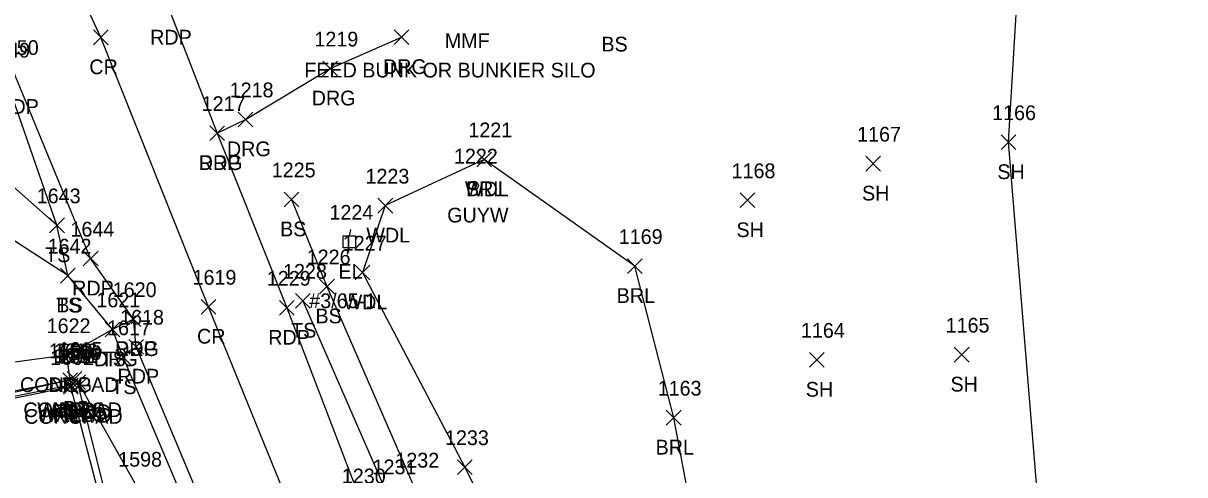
# Model space of a CAD drawing. Extents: x 1443590 to 1445966, y 578314 to 580556.
# Drawn here: x 1445184.7 to 1445342.4, y 578914.3 to 578975.6 of the extents above; entities that cross this region are included whole.
import ezdxf

# ---------------------------------------------------------------- set-up
doc = ezdxf.new("R2010")
doc.units = 0
for name, color, linetype in [('L_A', 7, 'Continuous'), ('L_C', 7, 'Continuous'), ('L_I', 7, 'Continuous'), ('L_TIC', 7, 'Continuous'), ('LABL', 7, 'Continuous'), ('LAWA', 7, 'Continuous'), ('LELB', 7, 'Continuous'), ('LFNC', 7, 'Continuous'), ('LS', 7, 'Continuous'), ('LSOGP', 7, 'Continuous'), ('LW', 7, 'Continuous'), ('P_A', 7, 'Continuous'), ('P_I', 7, 'Continuous'), ('P_TIC', 7, 'Continuous'), ('PET', 7, 'Continuous'), ('PRC', 7, 'Continuous'), ('R_A', 7, 'Continuous'), ('R_I', 7, 'Continuous'), ('R_TIC', 7, 'Continuous'), ('RDG', 7, 'Continuous'), ('U_A', 7, 'Continuous'), ('U_C', 7, 'Continuous'), ('U_I', 7, 'Continuous'), ('UEPT', 7, 'Continuous'), ('UPGW', 7, 'Continuous')]:
    doc.layers.add(name, color=color, linetype=linetype)

msp = doc.modelspace()

# ---------------------------------------------------------------- linework, layer by layer
at = {"layer": 'L_TIC'}
for points in [[(1445317.45, 578958.46), (1445319.45, 578960.46)], [(1445319.45, 578958.46), (1445317.45, 578960.46)], [(1445246.28, 578956.13), (1445248.28, 578958.13)], [(1445248.28, 578956.13), (1445246.28, 578958.13)], [(1445246.28, 578956.13), (1445248.28, 578958.13)], [(1445248.28, 578956.13), (1445246.28, 578958.13)], [(1445299.08, 578955.55), (1445301.08, 578957.55)], [(1445301.08, 578955.55), (1445299.08, 578957.55)], [(1445220.16, 578950.69), (1445222.16, 578952.69)], [(1445222.16, 578950.69), (1445220.16, 578952.69)], [(1445282.04, 578950.58), (1445284.04, 578952.58)], [(1445284.04, 578950.58), (1445282.04, 578952.58)], [(1445232.88, 578949.85), (1445234.88, 578951.85)], [(1445234.88, 578949.85), (1445232.88, 578951.85)], [(1445188.32, 578947.18), (1445190.32, 578949.18)], [(1445190.32, 578947.18), (1445188.32, 578949.18)], [(1445188.32, 578947.18), (1445190.32, 578949.18)], [(1445190.32, 578947.18), (1445188.32, 578949.18)], [(1445266.74, 578941.65), (1445268.74, 578943.65)], [(1445268.74, 578941.65), (1445266.74, 578943.65)], [(1445189.79, 578940.35), (1445191.79, 578942.35)], [(1445191.79, 578940.35), (1445189.79, 578942.35)], [(1445189.79, 578940.35), (1445191.79, 578942.35)], [(1445191.79, 578940.35), (1445189.79, 578942.35)], [(1445229.79, 578940.76), (1445231.79, 578942.76)], [(1445231.79, 578940.76), (1445229.79, 578942.76)], [(1445224.96, 578938.88), (1445226.96, 578940.88)], [(1445226.96, 578938.88), (1445224.96, 578940.88)], [(1445221.69, 578936.93), (1445223.69, 578938.93)], [(1445223.69, 578936.93), (1445221.69, 578938.93)], [(1445195.84, 578933.05), (1445197.84, 578935.05)], [(1445197.84, 578933.05), (1445195.84, 578935.05)], [(1445189.66, 578929.55), (1445191.66, 578931.55)], [(1445191.66, 578929.55), (1445189.66, 578931.55)], [(1445197.29, 578929.27), (1445199.29, 578931.27)], [(1445199.29, 578929.27), (1445197.29, 578931.27)], [(1445291.45, 578928.92), (1445293.45, 578930.92)], [(1445293.45, 578928.92), (1445291.45, 578930.92)], [(1445311.09, 578929.62), (1445313.09, 578931.62)], [(1445313.09, 578929.62), (1445311.09, 578931.62)], [(1445190.11, 578926.14), (1445192.11, 578928.14)], [(1445192.11, 578926.14), (1445190.11, 578928.14)], [(1445190.11, 578926.14), (1445192.11, 578928.14)], [(1445192.11, 578926.14), (1445190.11, 578928.14)], [(1445190.12, 578926.14), (1445192.12, 578928.14)], [(1445192.12, 578926.14), (1445190.12, 578928.14)], [(1445190.12, 578926.14), (1445192.12, 578928.14)], [(1445192.12, 578926.14), (1445190.12, 578928.14)], [(1445190.18, 578925.5), (1445192.18, 578927.5)], [(1445192.18, 578925.5), (1445190.18, 578927.5)], [(1445190.21, 578925.24), (1445192.21, 578927.24)], [(1445192.21, 578925.24), (1445190.21, 578927.24)], [(1445190.71, 578926.33), (1445192.71, 578928.33)], [(1445192.71, 578926.33), (1445190.71, 578928.33)], [(1445191.18, 578925.88), (1445193.18, 578927.88)], [(1445193.18, 578925.88), (1445191.18, 578927.88)], [(1445191.18, 578925.88), (1445193.18, 578927.88)], [(1445193.18, 578925.88), (1445191.18, 578927.88)], [(1445191.26, 578925.4), (1445193.26, 578927.4)], [(1445193.26, 578925.4), (1445191.26, 578927.4)], [(1445272.01, 578921.07), (1445274.01, 578923.07)], [(1445274.01, 578921.07), (1445272.01, 578923.07)], [(1445243.68, 578914.35), (1445245.68, 578916.35)], [(1445245.68, 578914.35), (1445243.68, 578916.35)]]:
    msp.add_lwpolyline(points, dxfattribs=at)
at = {"layer": 'LABL'}
msp.add_lwpolyline([(1445467.84, 578360.06), (1445455.38, 578392.07), (1445446.82, 578428.87), (1445442.38, 578441.48), (1445436.55, 578457.59), (1445425.34, 578488.87), (1445418.21, 578516.65), (1445402.21, 578560.94), (1445385.83, 578595.27), (1445371.99, 578640.68), (1445356.66, 578684.35), (1445342.86, 578722.22), (1445331.82, 578758.2), (1445312.95, 578811.34), (1445309.58, 578818.49), (1445306.72, 578822.66), (1445303.45, 578826.18), (1445294.95, 578830.16), (1445285.99, 578855.57), (1445278.07, 578895.34), (1445273.01, 578922.07), (1445267.74, 578942.65), (1445247.28, 578957.13)], dxfattribs=at)
at = {"layer": 'LAWA'}
msp.add_lwpolyline([(1445247.28, 578957.13), (1445233.88, 578950.85), (1445230.79, 578941.76), (1445244.68, 578915.35), (1445268.31, 578867.29), (1445280.86, 578822.14), (1445288.2, 578801.16), (1445289.4, 578796.97), (1445292.63, 578789.9)], dxfattribs=at)
at = {"layer": 'LELB'}
for points in [[(1445190.79, 578941.35), (1445175.18, 578951.44), (1445164.42, 578959.92), (1445152.98, 578980.78), (1445155.13, 578994.36)], [(1445329.48, 578584.81), (1445322.12, 578605.88), (1445295.15, 578680.03), (1445283.74, 578711.72), (1445273.93, 578731.48), (1445266.49, 578750.22), (1445265.68, 578752.11), (1445264.69, 578763.32), (1445260.56, 578773.29), (1445259.58, 578775.95), (1445258.32, 578778.63), (1445255.83, 578784.34), (1445248.03, 578805.63), (1445228.29, 578856.25), (1445216.45, 578887.34), (1445198.29, 578930.27), (1445196.84, 578934.05), (1445190.79, 578941.35), (1445189.32, 578948.18), (1445182.47, 578967.95), (1445172.93, 578988.88)], [(1445189.32, 578948.18), (1445176.31, 578959.67), (1445164.42, 578959.92)], [(1445221.16, 578951.69), (1445225.96, 578939.88), (1445237.93, 578912.3), (1445259.43, 578863.22), (1445273.53, 578820.79), (1445284.43, 578790.66), (1445285.42, 578784.95), (1445286.14, 578783.1), (1445288, 578780.72)], [(1445222.69, 578937.93), (1445234.28, 578911.39), (1445254.78, 578861.13), (1445268.94, 578819.8), (1445281.41, 578785.26), (1445283.41, 578779.74), (1445299.6, 578739.58), (1445316.15, 578694.47), (1445332.79, 578650.27), (1445347.4, 578607.95), (1445361.62, 578570.36), (1445377.25, 578524), (1445391.22, 578483.59), (1445406.36, 578442.9), (1445418.34, 578410.04), (1445429.91, 578378.9), (1445440.4, 578350.18)], [(1445207.97, 578894.26), (1445200.33, 578912.42), (1445192.18, 578926.88), (1445191.71, 578927.33), (1445191.11, 578927.14), (1445176.61, 578924.3), (1445170.78, 578923.01), (1445170.16, 578923.93), (1445166.24, 578933.37)]]:
    msp.add_lwpolyline(points, dxfattribs=at)
at = {"layer": 'LFNC'}
msp.add_lwpolyline([(1445189.67, 578877.97), (1445203.98, 578884.28), (1445198.9, 578899.69), (1445192.26, 578926.4), (1445192.18, 578926.88)], dxfattribs=at)
at = {"layer": 'LS'}
for points in [[(1445191.11, 578927.14), (1445190.66, 578930.55), (1445176.09, 578928.6), (1445172.34, 578927.15), (1445168.2, 578935.21), (1445165.54, 578934.31), (1445166.24, 578933.37)], [(1445166.74, 578891.14), (1445172.37, 578879.59), (1445178.8, 578873.84), (1445203.14, 578884.78), (1445198.39, 578898.73), (1445191.21, 578926.24), (1445176.33, 578923.22), (1445170.2, 578921.96), (1445165.13, 578932.82), (1445165.03, 578933.2), (1445152.66, 578929.14)]]:
    msp.add_lwpolyline(points, dxfattribs=at)
at = {"layer": 'LSOGP'}
msp.add_lwpolyline([(1445435.83, 578565.97), (1445425.64, 578608.34), (1445409.71, 578653.21), (1445404.09, 578695.52), (1445388.82, 578734.18), (1445378, 578775.88), (1445362.42, 578805.61), (1445354.16, 578836.67), (1445344.42, 578860.17), (1445338.02, 578884.49), (1445332.44, 578895.48), (1445326.44, 578904.52), (1445322.58, 578909.3), (1445318.45, 578959.47), (1445320.47, 578993.49)], dxfattribs=at)
at = {"layer": 'LW'}
for points in [[(1445191.12, 578927.14), (1445191.18, 578926.5), (1445176.43, 578923.56), (1445170.35, 578922.11), (1445165.44, 578932.8), (1445165.93, 578932.85)], [(1445191.12, 578927.14), (1445176.63, 578923.99), (1445170.53, 578922.6), (1445169.74, 578923.94), (1445165.93, 578932.85)]]:
    msp.add_lwpolyline(points, dxfattribs=at)
at = {"layer": 'P_TIC'}
for points in [[(1445194.27, 578972.7), (1445196.27, 578974.7)], [(1445196.27, 578972.7), (1445194.27, 578974.7)], [(1445210.07, 578959.69), (1445212.07, 578961.69)], [(1445212.07, 578959.69), (1445210.07, 578961.69)], [(1445192.89, 578942.66), (1445194.89, 578944.66)], [(1445194.89, 578942.66), (1445192.89, 578944.66)], [(1445208.9, 578936.12), (1445210.9, 578938.12)], [(1445210.9, 578936.12), (1445208.9, 578938.12)], [(1445219.5, 578935.98), (1445221.5, 578937.98)], [(1445221.5, 578935.98), (1445219.5, 578937.98)], [(1445198.72, 578934.44), (1445200.72, 578936.44)], [(1445200.72, 578934.44), (1445198.72, 578936.44)], [(1445199.05, 578930.7), (1445201.05, 578932.7)], [(1445201.05, 578930.7), (1445199.05, 578932.7)]]:
    msp.add_lwpolyline(points, dxfattribs=at)
at = {"layer": 'PET'}
for points in [[(1445418.89, 578342.02), (1445405.88, 578377.14), (1445393.26, 578414.23), (1445384.94, 578436.64), (1445373.41, 578468.96), (1445357.56, 578512.83), (1445344.62, 578550.03), (1445330.99, 578586.22), (1445323.64, 578606.66), (1445310.56, 578643.56), (1445297.05, 578680.63), (1445286.07, 578712.45), (1445276.51, 578732.61), (1445268.43, 578753.25), (1445256.91, 578785.04), (1445249.61, 578806.41), (1445230.56, 578857.31), (1445217.97, 578888.99), (1445200.05, 578931.7), (1445199.72, 578935.44), (1445193.89, 578943.66), (1445183.72, 578968.31), (1445171.41, 579000.64)], [(1445204.47, 578977.72), (1445211.07, 578960.69), (1445220.5, 578936.98), (1445230.76, 578910.15), (1445251.08, 578859.52), (1445265.4, 578819.79), (1445279.28, 578781.46), (1445295.62, 578738.27), (1445312.78, 578693.03), (1445329.09, 578649.05), (1445344.77, 578606.81), (1445359.16, 578569.06), (1445375.47, 578523.38), (1445389.92, 578483.27), (1445404.56, 578441.9), (1445416.57, 578409.56), (1445427.35, 578377.72), (1445437.94, 578349.1)]]:
    msp.add_lwpolyline(points, dxfattribs=at)
at = {"layer": 'PRC'}
msp.add_lwpolyline([(1445428.76, 578345.92), (1445416.12, 578381.06), (1445402.82, 578417.2), (1445394.53, 578440.03), (1445382.79, 578472.56), (1445367.55, 578515.78), (1445354.3, 578552.77), (1445340.07, 578591.68), (1445332.93, 578610.75), (1445320.05, 578646.79), (1445306.48, 578683.94), (1445294.78, 578715.83), (1445285.68, 578740.23), (1445278.69, 578759.19), (1445266.72, 578790.29), (1445259.42, 578810.95), (1445240.14, 578861.33), (1445228.56, 578891.21), (1445209.9, 578937.12), (1445195.27, 578973.7), (1445179.73, 579007.4), (1445167.09, 579032.9), (1445157.85, 579050.89), (1445142.74, 579080.19)], dxfattribs=at)
at = {"layer": 'R_TIC'}
for points in [[(1445235.08, 578972.72), (1445237.08, 578974.72)], [(1445237.08, 578972.72), (1445235.08, 578974.72)], [(1445225.4, 578968.46), (1445227.4, 578970.46)], [(1445227.4, 578968.46), (1445225.4, 578970.46)], [(1445213.89, 578961.56), (1445215.89, 578963.56)], [(1445215.89, 578961.56), (1445213.89, 578963.56)], [(1445210.07, 578959.69), (1445212.07, 578961.69)], [(1445212.07, 578959.69), (1445210.07, 578961.69)], [(1445195.84, 578933.05), (1445197.84, 578935.05)], [(1445197.84, 578933.05), (1445195.84, 578935.05)], [(1445198.72, 578934.44), (1445200.72, 578936.44)], [(1445200.72, 578934.44), (1445198.72, 578936.44)], [(1445189.66, 578929.55), (1445191.66, 578931.55)], [(1445191.66, 578929.55), (1445189.66, 578931.55)]]:
    msp.add_lwpolyline(points, dxfattribs=at)
at = {"layer": 'RDG'}
for points in [[(1445211.07, 578960.69), (1445214.89, 578962.56), (1445226.4, 578969.46), (1445236.08, 578973.72)], [(1445199.72, 578935.44), (1445196.84, 578934.05), (1445190.66, 578930.55)]]:
    msp.add_lwpolyline(points, dxfattribs=at)
at = {"layer": 'UEPT'}
for p, q in [((1445229.16, 578947.61), (1445228.99, 578946.77)), ((1445228.16, 578945.11), (1445228.16, 578946.77)), ((1445228.16, 578946.77), (1445229.82, 578946.77)), ((1445229.82, 578946.77), (1445229.82, 578945.11)), ((1445229.82, 578945.11), (1445228.16, 578945.11)), ((1445228.74, 578944.27), (1445228.99, 578945.11)), ((1445228.99, 578945.94), (1445228.99, 578945.94))]:
    msp.add_line(p, q, dxfattribs=at)
at = {"layer": 'UPGW'}
for radius in [0.625, 0.0833]:
    msp.add_circle((1445245.88, 578953.57), radius, dxfattribs=at)

# ---------------------------------------------------------------- texts
at = {"layer": 'L_A'}
for s, p in [('MMF', (1445241.95, 578972.25)), ('BS', (1445263.2, 578971.78)), ('SH', (1445316.94, 578954.46)), ('WDL', (1445244.69, 578952.13)), ('BRL', (1445244.82, 578952.13)), ('SH', (1445298.57, 578951.55)), ('BS', (1445219.6, 578946.69)), ('WDL', (1445231.3, 578945.85)), ('SH', (1445281.53, 578946.58)), ('TS', (1445187.72, 578943.18)), ('TS', (1445187.72, 578943.18)), ('TS', (1445189.2, 578936.35)), ('BS', (1445189.23, 578936.35)), ('WDL', (1445228.21, 578936.76)), ('BRL', (1445265.28, 578937.65)), ('BS', (1445224.4, 578934.88)), ('TS', (1445221.1, 578932.93)), ('TS', (1445195.25, 578929.05)), ('CONCPAD', (1445184.3, 578925.55)), ('TS', (1445196.7, 578925.27)), ('SH', (1445310.58, 578925.62)), ('SH', (1445290.94, 578924.92)), ('CONCPAD', (1445184.76, 578922.14)), ('WALLC', (1445186.65, 578922.14)), ('WALLC', (1445186.65, 578922.14)), ('BS', (1445189.56, 578922.14)), ('BS', (1445190.15, 578922.33)), ('BS', (1445190.62, 578921.88)), ('CONCPAD', (1445184.86, 578921.24)), ('WALLC', (1445186.71, 578921.5)), ('FNWD', (1445188.65, 578921.88)), ('FNWD', (1445188.72, 578921.4)), ('BRL', (1445270.56, 578917.07))]:
    msp.add_text(s, height=2, dxfattribs=at).set_placement(p)
at = {"layer": 'L_C'}
msp.add_text('FEED BUNK OR BUNKIER SILO', height=2, dxfattribs=at).set_placement((1445222.88, 578968.25))
at = {"layer": 'L_I'}
for s, p in [('1649', (1445179.72, 578970.95)), ('1166', (1445316.23, 578962.46)), ('1221', (1445245.15, 578960.13)), ('1221', (1445245.15, 578960.13)), ('1167', (1445297.91, 578959.55)), ('1225', (1445218.47, 578954.69)), ('1223', (1445231.19, 578953.85)), ('1168', (1445280.87, 578954.58)), ('1643', (1445186.58, 578951.18)), ('1643', (1445186.58, 578951.18)), ('1169', (1445265.56, 578945.65)), ('1642', (1445188.05, 578944.35)), ('1642', (1445188.05, 578944.35)), ('1227', (1445228.1, 578944.76)), ('1226', (1445223.21, 578942.88)), ('1228', (1445220, 578940.93)), ('1621', (1445194.67, 578937.05)), ('1622', (1445187.92, 578933.55)), ('1617', (1445196.12, 578933.27)), ('1164', (1445290.28, 578932.92)), ('1165', (1445309.92, 578933.62)), ('1600', (1445188.21, 578930.14)), ('1600', (1445188.21, 578930.14)), ('1616', (1445188.89, 578930.14)), ('1616', (1445188.89, 578930.14)), ('1599', (1445189.48, 578929.88)), ('1599', (1445189.48, 578929.88)), ('1615', (1445189.54, 578930.33)), ('1602', (1445188.39, 578929.24)), ('1601', (1445188.92, 578929.5)), ('1597', (1445189.56, 578929.4)), ('1163', (1445270.84, 578925.07)), ('1233', (1445241.98, 578918.35)), ('1598', (1445197.63, 578915.42)), ('1231', (1445232.15, 578914.39)), ('1232', (1445235.24, 578915.3))]:
    msp.add_text(s, height=2, dxfattribs=at).set_placement(p)
at = {"layer": 'P_A'}
for s, p in [('RDP', (1445201.96, 578972.72)), ('RDP', (1445201.96, 578972.72)), ('CR', (1445193.71, 578968.7)), ('RDP', (1445181.21, 578963.31)), ('RDP', (1445208.56, 578955.69)), ('RDP', (1445191.38, 578938.66)), ('CR', (1445208.33, 578932.12)), ('RDP', (1445217.99, 578931.98)), ('RDP', (1445197.21, 578930.44)), ('RDP', (1445197.54, 578926.7))]:
    msp.add_text(s, height=2, dxfattribs=at).set_placement(p)
at = {"layer": 'P_I'}
for s, p in [('1650', (1445180.89, 578971.31)), ('1217', (1445208.95, 578963.69)), ('1644', (1445191.15, 578946.66)), ('1619', (1445207.72, 578940.12)), ('1229', (1445217.8, 578939.98)), ('1620', (1445196.89, 578938.44)), ('1618', (1445197.88, 578934.7)), ('1230', (1445227.98, 578913.15))]:
    msp.add_text(s, height=2, dxfattribs=at).set_placement(p)
at = {"layer": 'R_A'}
for p in [(1445233.56, 578968.72), (1445223.89, 578964.46), (1445212.38, 578957.56), (1445208.56, 578955.69), (1445197.21, 578930.44), (1445194.33, 578929.05), (1445188.14, 578925.55)]:
    msp.add_text('DRG', height=2, dxfattribs=at).set_placement(p)
at = {"layer": 'R_I'}
for s, p in [('1219', (1445224.26, 578972.46)), ('1218', (1445212.76, 578965.56)), ('1217', (1445208.95, 578963.69)), ('1620', (1445196.89, 578938.44)), ('1621', (1445194.67, 578937.05)), ('1622', (1445187.92, 578933.55))]:
    msp.add_text(s, height=2, dxfattribs=at).set_placement(p)
at = {"layer": 'U_A'}
for s, p in [('GUYW', (1445242.28, 578948.57)), ('EL', (1445227.52, 578940.94))]:
    msp.add_text(s, height=2, dxfattribs=at).set_placement(p)
at = {"layer": 'U_C'}
msp.add_text('#3/65-1', height=2, dxfattribs=at).set_placement((1445223.56, 578936.94))
at = {"layer": 'U_I'}
for s, p in [('1222', (1445243.19, 578956.57)), ('1224', (1445226.3, 578948.94))]:
    msp.add_text(s, height=2, dxfattribs=at).set_placement(p)

doc.saveas('drawing.dxf')
